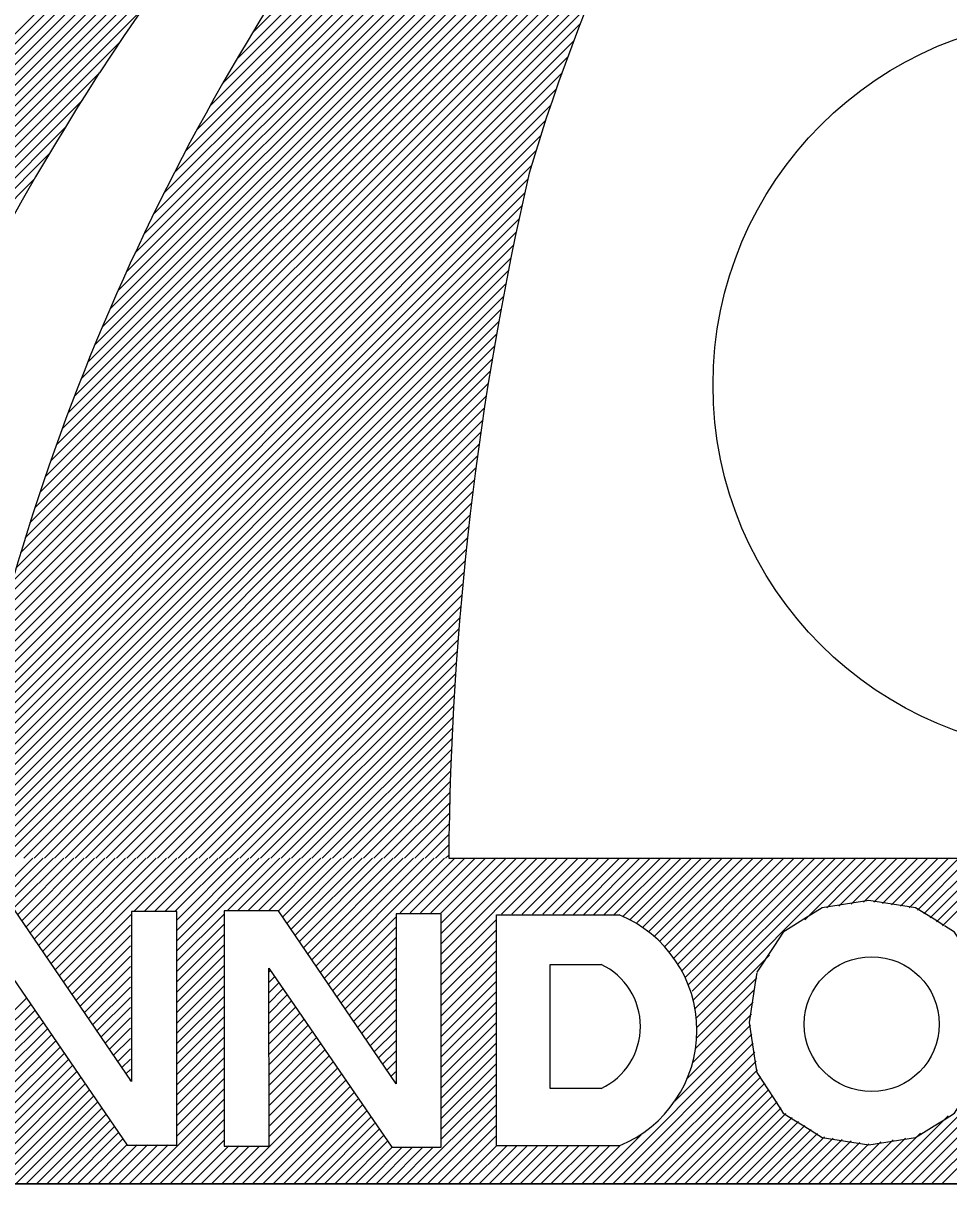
# Model space of a CAD drawing. Extents: x -12 to 6962, y -3756 to 679.
# Drawn here: x 576.45 to 584.5, y -3307.66 to -3297.57 of the extents above; entities that cross this region are included whole.
import ezdxf

# ---------------------------------------------------------------- set-up
doc = ezdxf.new("R2010")
doc.units = 0
doc.layers.add('Level 1', color=7, linetype='Continuous')

msp = doc.modelspace()

# ---------------------------------------------------------------- linework, layer by layer
at = {"layer": 'Level 1'}
for p, q in [((577.505, -3299.398), (586.207, -3290.695)), ((577.587, -3299.226), (586.043, -3290.77)), ((577.675, -3299.048), (585.876, -3290.848)), ((577.767, -3298.867), (585.702, -3290.932)), ((577.863, -3298.681), (585.525, -3291.02)), ((577.966, -3298.489), (585.343, -3291.112)), ((578.075, -3298.291), (585.154, -3291.212)), ((578.189, -3298.087), (584.958, -3291.318)), ((578.313, -3297.874), (584.755, -3291.432)), ((578.445, -3297.652), (584.543, -3291.554)), ((572.376, -3302.11), (582.732, -3291.754)), ((572.376, -3302.021), (582.577, -3291.819)), ((572.376, -3301.931), (582.422, -3291.885)), ((572.376, -3301.842), (582.262, -3291.955)), ((572.376, -3301.752), (582.102, -3292.026)), ((572.376, -3301.663), (581.937, -3292.101)), ((577.425, -3299.567), (584.097, -3292.895)), ((577.349, -3299.732), (583.539, -3293.543)), ((577.277, -3299.894), (583.213, -3293.957)), ((577.207, -3300.054), (583.004, -3294.256)), ((577.141, -3300.209), (582.84, -3294.51)), ((577.076, -3300.364), (582.692, -3294.747)), ((577.015, -3300.514), (582.558, -3294.971)), ((576.955, -3300.663), (582.433, -3295.185)), ((576.899, -3300.809), (582.317, -3295.391)), ((576.844, -3300.954), (582.208, -3295.589)), ((572.376, -3302.2), (578.899, -3295.677)), ((576.792, -3301.095), (582.108, -3295.779)), ((576.74, -3301.236), (582.014, -3295.963)), ((576.692, -3301.374), (581.923, -3296.143)), ((572.376, -3302.289), (578.348, -3296.317)), ((576.644, -3301.511), (581.839, -3296.316)), ((576.599, -3301.646), (581.759, -3296.486)), ((576.555, -3301.78), (581.682, -3296.652)), ((572.376, -3302.379), (577.995, -3296.759)), ((576.512, -3301.912), (581.611, -3296.813)), ((576.471, -3302.042), (581.541, -3296.972)), ((572.376, -3302.468), (577.724, -3297.12)), ((576.431, -3302.172), (581.476, -3297.127)), ((576.394, -3302.299), (581.413, -3297.279)), ((572.376, -3302.558), (577.494, -3297.44)), ((576.356, -3302.425), (581.353, -3297.429)), ((576.321, -3302.55), (581.296, -3297.575)), ((572.376, -3302.647), (577.294, -3297.729)), ((576.287, -3302.674), (581.24, -3297.721)), ((576.253, -3302.798), (581.188, -3297.862)), ((572.376, -3302.737), (577.117, -3297.996)), ((576.221, -3302.918), (581.137, -3298.003)), ((576.19, -3303.039), (581.089, -3298.14)), ((572.376, -3302.826), (576.965, -3298.237)), ((576.16, -3303.159), (581.042, -3298.277)), ((572.376, -3302.916), (576.819, -3298.473)), ((576.131, -3303.277), (580.998, -3298.41)), ((576.103, -3303.395), (580.955, -3298.543)), ((576.077, -3303.511), (580.914, -3298.673)), ((572.376, -3303.005), (576.683, -3298.698)), ((576.05, -3303.626), (580.874, -3298.802)), ((572.376, -3303.095), (576.555, -3298.916)), ((576.025, -3303.741), (580.841, -3298.925)), ((576.001, -3303.854), (580.816, -3299.04)), ((575.978, -3303.968), (580.79, -3299.155)), ((575.955, -3304.079), (580.765, -3299.27)), ((575.934, -3304.19), (580.742, -3299.383)), ((575.913, -3304.301), (580.718, -3299.496)), ((575.893, -3304.41), (580.695, -3299.608)), ((575.874, -3304.519), (580.673, -3299.72)), ((575.855, -3304.627), (580.652, -3299.831)), ((575.837, -3304.735), (580.63, -3299.942)), ((575.832, -3304.829), (580.61, -3300.052)), ((575.922, -3304.829), (580.59, -3300.161)), ((576.011, -3304.829), (580.571, -3300.27)), ((576.101, -3304.829), (580.551, -3300.378)), ((576.19, -3304.829), (580.534, -3300.486)), ((576.28, -3304.829), (580.516, -3300.593)), ((576.369, -3304.829), (580.498, -3300.7)), ((576.459, -3304.829), (580.482, -3300.806)), ((576.548, -3304.829), (580.466, -3300.911)), ((576.638, -3304.829), (580.45, -3301.017)), ((576.727, -3304.829), (580.434, -3301.122)), ((576.817, -3304.829), (580.42, -3301.226)), ((576.906, -3304.829), (580.406, -3301.329)), ((576.996, -3304.829), (580.391, -3301.433)), ((577.085, -3304.829), (580.378, -3301.536)), ((577.175, -3304.829), (580.365, -3301.638)), ((577.264, -3304.829), (580.353, -3301.74)), ((577.354, -3304.829), (580.34, -3301.842)), ((577.443, -3304.829), (580.329, -3301.943)), ((577.533, -3304.829), (580.318, -3302.043)), ((577.622, -3304.829), (580.307, -3302.144)), ((577.712, -3304.829), (580.296, -3302.244)), ((577.801, -3304.829), (580.287, -3302.343)), ((577.891, -3304.829), (580.277, -3302.442)), ((577.98, -3304.829), (580.268, -3302.541)), ((578.07, -3304.829), (580.259, -3302.639)), ((578.159, -3304.829), (580.251, -3302.737)), ((578.249, -3304.829), (580.243, -3302.834)), ((578.338, -3304.829), (580.235, -3302.932)), ((578.428, -3304.829), (580.228, -3303.029)), ((578.517, -3304.829), (580.221, -3303.125)), ((578.607, -3304.829), (580.215, -3303.221)), ((578.696, -3304.829), (580.208, -3303.317)), ((578.786, -3304.829), (580.203, -3303.412)), ((578.875, -3304.829), (580.197, -3303.507)), ((578.965, -3304.829), (580.192, -3303.601)), ((579.054, -3304.829), (580.187, -3303.696)), ((579.144, -3304.829), (580.183, -3303.79)), ((579.233, -3304.829), (580.179, -3303.883)), ((579.323, -3304.829), (580.175, -3303.976)), ((579.412, -3304.829), (580.171, -3304.07)), ((579.502, -3304.829), (580.168, -3304.162)), ((579.591, -3304.829), (580.166, -3304.254)), ((579.681, -3304.829), (580.163, -3304.346)), ((579.77, -3304.829), (580.161, -3304.438)), ((579.86, -3304.829), (580.159, -3304.529)), ((579.949, -3304.829), (580.158, -3304.62)), ((580.039, -3304.829), (580.156, -3304.711)), ((576.099, -3305.267), (576.537, -3304.829)), ((576.189, -3305.267), (576.627, -3304.829)), ((576.278, -3305.267), (576.716, -3304.829)), ((576.367, -3305.267), (576.806, -3304.829)), ((576.403, -3305.321), (576.895, -3304.829)), ((576.44, -3305.374), (576.985, -3304.829)), ((576.476, -3305.427), (577.074, -3304.829)), ((576.512, -3305.48), (577.164, -3304.829)), ((576.548, -3305.534), (577.253, -3304.829)), ((576.585, -3305.587), (577.343, -3304.829)), ((576.621, -3305.64), (577.432, -3304.829)), ((576.657, -3305.693), (577.522, -3304.829)), ((576.693, -3305.747), (577.611, -3304.829)), ((576.73, -3305.8), (577.701, -3304.829)), ((576.766, -3305.853), (577.79, -3304.829)), ((577.419, -3305.289), (577.88, -3304.829)), ((577.509, -3305.289), (577.969, -3304.829)), ((577.598, -3305.289), (578.059, -3304.829)), ((577.688, -3305.289), (578.148, -3304.829)), ((577.773, -3305.293), (578.238, -3304.829)), ((577.789, -3305.635), (578.596, -3304.829)), ((577.789, -3305.546), (578.506, -3304.829)), ((577.789, -3305.456), (578.417, -3304.829)), ((577.789, -3305.367), (578.327, -3304.829)), ((578.227, -3305.287), (578.685, -3304.829)), ((578.317, -3305.287), (578.775, -3304.829)), ((578.411, -3305.282), (578.864, -3304.829)), ((578.5, -3305.282), (578.954, -3304.829)), ((578.59, -3305.282), (579.043, -3304.829)), ((578.672, -3305.289), (579.133, -3304.829)), ((578.708, -3305.342), (579.222, -3304.829)), ((578.745, -3305.396), (579.312, -3304.829)), ((578.781, -3305.449), (579.401, -3304.829)), ((578.817, -3305.502), (579.491, -3304.829)), ((578.853, -3305.555), (579.58, -3304.829)), ((578.89, -3305.609), (579.67, -3304.829)), ((578.926, -3305.662), (579.759, -3304.829)), ((578.962, -3305.715), (579.849, -3304.829)), ((578.998, -3305.768), (579.938, -3304.829)), ((579.035, -3305.822), (580.028, -3304.829)), ((579.071, -3305.875), (580.117, -3304.829)), ((579.731, -3305.305), (580.207, -3304.829)), ((579.82, -3305.305), (580.296, -3304.829)), ((579.909, -3305.305), (580.386, -3304.829)), ((579.999, -3305.305), (580.475, -3304.829)), ((580.081, -3305.312), (580.565, -3304.829)), ((580.089, -3305.394), (580.654, -3304.829)), ((580.089, -3305.483), (580.744, -3304.829)), ((580.089, -3305.573), (580.833, -3304.829)), ((580.089, -3305.662), (580.923, -3304.829)), ((580.089, -3305.752), (581.012, -3304.829)), ((580.128, -3304.829), (580.155, -3304.802)), ((580.155, -3304.829), (586.92, -3304.829)), ((580.614, -3305.316), (581.102, -3304.829)), ((580.703, -3305.316), (581.191, -3304.829)), ((580.793, -3305.316), (581.281, -3304.829)), ((580.882, -3305.316), (581.37, -3304.829)), ((580.972, -3305.316), (581.46, -3304.829)), ((581.061, -3305.316), (581.549, -3304.829)), ((581.151, -3305.317), (581.639, -3304.829)), ((581.24, -3305.317), (581.728, -3304.829)), ((581.329, -3305.317), (581.818, -3304.829)), ((581.414, -3305.321), (581.907, -3304.829)), ((581.503, -3305.322), (581.996, -3304.829)), ((581.592, -3305.322), (582.086, -3304.829)), ((581.669, -3305.335), (582.175, -3304.829)), ((581.728, -3305.366), (582.265, -3304.829)), ((581.794, -3305.389), (582.354, -3304.829)), ((581.841, -3305.432), (582.444, -3304.829)), ((581.893, -3305.469), (582.533, -3304.829)), ((581.942, -3305.51), (582.623, -3304.829)), ((581.988, -3305.553), (582.712, -3304.829)), ((582.032, -3305.598), (582.802, -3304.829)), ((582.073, -3305.647), (582.891, -3304.829)), ((582.112, -3305.698), (582.981, -3304.829)), ((582.148, -3305.751), (583.07, -3304.829)), ((582.181, -3305.808), (583.16, -3304.829)), ((582.211, -3305.867), (583.249, -3304.829)), ((582.238, -3305.93), (583.339, -3304.829)), ((582.272, -3305.985), (583.428, -3304.829)), ((582.282, -3306.064), (583.518, -3304.829)), ((582.293, -3306.143), (583.607, -3304.829)), ((582.304, -3306.222), (583.697, -3304.829)), ((583.251, -3305.364), (583.786, -3304.829)), ((583.443, -3305.261), (583.876, -3304.829)), ((583.549, -3305.245), (583.965, -3304.829)), ((583.656, -3305.228), (584.055, -3304.829)), ((583.762, -3305.211), (584.144, -3304.829)), ((583.852, -3305.211), (584.234, -3304.829)), ((583.929, -3305.223), (584.323, -3304.829)), ((584.007, -3305.235), (584.413, -3304.829)), ((584.084, -3305.247), (584.502, -3304.829)), ((584.161, -3305.259), (584.592, -3304.829)), ((584.231, -3305.279), (584.681, -3304.829)), ((584.286, -3305.313), (584.771, -3304.829)), ((584.341, -3305.348), (584.86, -3304.829)), ((584.396, -3305.382), (584.95, -3304.829)), ((584.451, -3305.417), (585.039, -3304.829)), ((576.802, -3305.906), (577.394, -3305.314)), ((577.789, -3305.725), (578.2, -3305.314)), ((578.2, -3305.287), (578.2, -3307.334)), ((579.107, -3305.928), (579.695, -3305.34)), ((580.57, -3307.33), (580.57, -3305.322)), ((580.57, -3305.322), (581.638, -3305.322)), ((576.838, -3305.96), (577.386, -3305.412)), ((577.789, -3305.814), (578.2, -3305.403)), ((579.143, -3305.981), (579.695, -3305.43)), ((580.089, -3305.841), (580.566, -3305.364)), ((580.089, -3305.931), (580.566, -3305.454)), ((576.875, -3306.013), (577.386, -3305.502)), ((577.789, -3305.904), (578.2, -3305.493)), ((579.18, -3306.035), (579.696, -3305.518)), ((580.089, -3306.02), (580.566, -3305.543)), ((576.911, -3306.066), (577.386, -3305.591)), ((577.789, -3305.993), (578.2, -3305.582)), ((579.216, -3306.088), (579.694, -3305.609)), ((580.089, -3306.11), (580.566, -3305.633)), ((576.947, -3306.119), (577.386, -3305.681)), ((577.789, -3306.083), (578.2, -3305.672)), ((579.252, -3306.141), (579.694, -3305.699)), ((580.089, -3306.199), (580.566, -3305.722)), ((581.037, -3306.832), (581.037, -3305.752)), ((581.037, -3305.752), (581.482, -3305.752)), ((582.314, -3306.301), (582.945, -3305.671)), ((576.983, -3306.173), (577.386, -3305.77)), ((577.789, -3306.172), (578.2, -3305.761)), ((577.789, -3306.262), (578.2, -3305.851)), ((578.586, -3305.823), (578.603, -3305.806)), ((578.586, -3305.912), (578.64, -3305.859)), ((579.288, -3306.194), (579.694, -3305.789)), ((580.089, -3306.289), (580.566, -3305.812)), ((577.019, -3306.226), (577.386, -3305.86)), ((577.056, -3306.279), (577.386, -3305.949)), ((577.789, -3306.351), (578.2, -3305.94)), ((578.586, -3306.002), (578.676, -3305.912)), ((579.325, -3306.248), (579.696, -3305.876)), ((580.089, -3306.378), (580.566, -3305.901)), ((582.311, -3306.394), (582.836, -3305.869)), ((576.286, -3306.244), (576.48, -3306.05)), ((577.092, -3306.332), (577.386, -3306.039)), ((577.789, -3306.441), (578.2, -3306.03)), ((578.586, -3306.091), (578.712, -3305.965)), ((578.586, -3306.181), (578.748, -3306.018)), ((579.361, -3306.301), (579.696, -3305.966)), ((579.397, -3306.354), (579.696, -3306.055)), ((580.089, -3306.468), (580.566, -3305.991)), ((582.301, -3306.483), (582.81, -3305.974)), ((576.286, -3306.333), (576.516, -3306.103)), ((576.286, -3306.423), (576.553, -3306.156)), ((577.128, -3306.386), (577.386, -3306.128)), ((577.789, -3306.53), (578.206, -3306.113)), ((578.586, -3306.27), (578.785, -3306.072)), ((578.586, -3306.36), (578.821, -3306.125)), ((579.433, -3306.407), (579.696, -3306.145)), ((580.089, -3306.557), (580.566, -3306.08)), ((582.275, -3306.608), (582.804, -3306.08)), ((583.997, -3307.66), (585.532, -3306.125)), ((576.286, -3306.512), (576.589, -3306.209)), ((576.286, -3306.601), (576.625, -3306.262)), ((577.164, -3306.439), (577.386, -3306.218)), ((577.789, -3306.62), (578.206, -3306.203)), ((578.586, -3306.449), (578.857, -3306.178)), ((578.586, -3306.539), (578.893, -3306.231)), ((579.47, -3306.461), (579.696, -3306.234)), ((580.089, -3306.647), (580.566, -3306.17)), ((580.089, -3306.736), (580.566, -3306.259)), ((582.229, -3306.744), (582.788, -3306.185)), ((584.087, -3307.66), (585.532, -3306.215)), ((576.286, -3306.691), (576.662, -3306.315)), ((577.201, -3306.492), (577.386, -3306.307)), ((577.789, -3306.709), (578.205, -3306.293)), ((578.586, -3306.628), (578.93, -3306.285)), ((578.586, -3306.718), (578.966, -3306.338)), ((579.506, -3306.514), (579.696, -3306.324)), ((580.089, -3306.826), (580.566, -3306.349)), ((581.492, -3307.66), (582.792, -3306.36)), ((582.121, -3306.941), (582.78, -3306.282)), ((584.176, -3307.66), (585.532, -3306.304)), ((576.286, -3306.78), (576.698, -3306.368)), ((576.286, -3306.87), (576.735, -3306.421)), ((577.237, -3306.545), (577.386, -3306.397)), ((577.789, -3306.799), (578.205, -3306.383)), ((578.586, -3306.807), (579.002, -3306.391)), ((578.592, -3306.891), (579.039, -3306.444)), ((579.542, -3306.567), (579.696, -3306.413)), ((580.089, -3306.915), (580.566, -3306.438)), ((581.581, -3307.66), (582.804, -3306.438)), ((584.266, -3307.66), (585.532, -3306.394)), ((576.286, -3306.959), (576.771, -3306.475)), ((576.287, -3307.048), (576.806, -3306.529)), ((577.273, -3306.599), (577.386, -3306.486)), ((577.789, -3306.888), (578.204, -3306.473)), ((577.789, -3306.978), (578.204, -3306.563)), ((578.592, -3306.98), (579.075, -3306.497)), ((578.592, -3307.069), (579.111, -3306.551)), ((579.578, -3306.62), (579.696, -3306.503)), ((580.089, -3307.005), (580.566, -3306.528)), ((581.671, -3307.66), (582.816, -3306.515)), ((584.355, -3307.66), (585.532, -3306.483)), ((576.287, -3307.138), (576.844, -3306.581)), ((576.287, -3307.227), (576.88, -3306.634)), ((577.309, -3306.652), (577.386, -3306.576)), ((577.346, -3306.705), (577.386, -3306.665)), ((577.789, -3307.067), (578.203, -3306.653)), ((578.593, -3307.159), (579.147, -3306.604)), ((578.593, -3307.248), (579.184, -3306.657)), ((579.614, -3306.674), (579.696, -3306.592)), ((580.089, -3307.094), (580.566, -3306.617)), ((581.76, -3307.66), (582.828, -3306.593)), ((584.445, -3307.66), (585.532, -3306.573)), ((575.943, -3307.66), (576.916, -3306.687)), ((576.032, -3307.66), (576.953, -3306.74)), ((577.382, -3306.758), (577.386, -3306.755)), ((577.789, -3307.157), (578.203, -3306.743)), ((578.27, -3307.66), (579.22, -3306.71)), ((578.359, -3307.66), (579.256, -3306.763)), ((579.651, -3306.727), (579.691, -3306.687)), ((580.089, -3307.184), (580.566, -3306.707)), ((581.849, -3307.66), (582.84, -3306.67)), ((581.939, -3307.66), (582.869, -3306.73)), ((576.122, -3307.66), (576.989, -3306.793)), ((576.211, -3307.66), (577.026, -3306.846)), ((577.789, -3307.246), (578.203, -3306.833)), ((578.449, -3307.66), (579.293, -3306.817)), ((579.687, -3306.78), (579.696, -3306.771)), ((580.089, -3307.273), (580.566, -3306.796)), ((581.482, -3306.832), (581.037, -3306.832)), ((582.028, -3307.66), (582.904, -3306.785)), ((582.118, -3307.66), (582.94, -3306.839)), ((576.301, -3307.66), (577.062, -3306.9)), ((576.39, -3307.66), (577.098, -3306.953)), ((577.464, -3307.66), (578.202, -3306.923)), ((578.538, -3307.66), (579.329, -3306.87)), ((578.628, -3307.66), (579.365, -3306.923)), ((579.791, -3307.66), (580.566, -3306.886)), ((582.207, -3307.66), (582.975, -3306.893)), ((582.297, -3307.66), (583.011, -3306.947)), ((576.48, -3307.66), (577.135, -3307.006)), ((576.569, -3307.66), (577.171, -3307.059)), ((577.554, -3307.66), (578.202, -3307.013)), ((578.717, -3307.66), (579.401, -3306.976)), ((578.807, -3307.66), (579.438, -3307.029)), ((579.881, -3307.66), (580.566, -3306.975)), ((579.97, -3307.66), (580.566, -3307.065)), ((582.386, -3307.66), (583.046, -3307.001)), ((582.476, -3307.66), (583.087, -3307.049)), ((583.908, -3307.66), (584.498, -3307.07)), ((576.659, -3307.66), (577.207, -3307.112)), ((576.748, -3307.66), (577.244, -3307.165)), ((577.643, -3307.66), (578.201, -3307.102)), ((578.896, -3307.66), (579.474, -3307.083)), ((578.986, -3307.66), (579.51, -3307.136)), ((580.06, -3307.66), (580.566, -3307.154)), ((582.565, -3307.66), (583.142, -3307.084)), ((582.655, -3307.66), (583.197, -3307.118)), ((582.744, -3307.66), (583.252, -3307.153)), ((576.838, -3307.66), (577.28, -3307.218)), ((576.927, -3307.66), (577.316, -3307.271)), ((577.733, -3307.66), (578.201, -3307.192)), ((579.075, -3307.66), (579.547, -3307.189)), ((579.165, -3307.66), (579.583, -3307.242)), ((580.149, -3307.66), (580.566, -3307.244)), ((581.402, -3307.66), (581.828, -3307.235)), ((582.834, -3307.66), (583.307, -3307.187)), ((582.923, -3307.66), (583.362, -3307.222)), ((583.013, -3307.66), (583.422, -3307.252)), ((583.102, -3307.66), (583.499, -3307.264)), ((583.729, -3307.66), (584.127, -3307.263)), ((583.818, -3307.66), (584.258, -3307.221)), ((577.017, -3307.66), (577.355, -3307.323)), ((577.106, -3307.66), (577.444, -3307.323)), ((577.196, -3307.66), (577.534, -3307.323)), ((577.285, -3307.66), (577.623, -3307.323)), ((577.375, -3307.66), (577.713, -3307.323)), ((577.822, -3307.66), (578.2, -3307.282)), ((577.912, -3307.66), (578.243, -3307.329)), ((578.001, -3307.66), (578.331, -3307.33)), ((578.091, -3307.66), (578.42, -3307.332)), ((578.18, -3307.66), (578.502, -3307.339)), ((579.254, -3307.66), (579.623, -3307.291)), ((579.344, -3307.66), (579.657, -3307.347)), ((579.433, -3307.66), (579.751, -3307.343)), ((579.523, -3307.66), (579.84, -3307.343)), ((579.612, -3307.66), (579.929, -3307.343)), ((579.702, -3307.66), (580.019, -3307.343)), ((580.239, -3307.66), (580.57, -3307.329)), ((580.328, -3307.66), (580.659, -3307.33)), ((580.418, -3307.66), (580.748, -3307.33)), ((580.507, -3307.66), (580.838, -3307.33)), ((581.638, -3307.33), (580.57, -3307.33)), ((580.597, -3307.66), (580.927, -3307.33)), ((580.686, -3307.66), (581.017, -3307.33)), ((580.776, -3307.66), (581.106, -3307.33)), ((580.865, -3307.66), (581.196, -3307.33)), ((580.955, -3307.66), (581.285, -3307.33)), ((581.044, -3307.66), (581.375, -3307.33)), ((581.134, -3307.66), (581.464, -3307.33)), ((581.223, -3307.66), (581.554, -3307.33)), ((581.313, -3307.66), (581.647, -3307.326)), ((583.192, -3307.66), (583.576, -3307.276)), ((583.281, -3307.66), (583.654, -3307.288)), ((583.371, -3307.66), (583.731, -3307.3)), ((583.46, -3307.66), (583.808, -3307.312)), ((583.55, -3307.66), (583.914, -3307.296)), ((583.639, -3307.66), (584.021, -3307.279)), ((586.92, -3307.66), (572.376, -3307.66))]:
    msp.add_line(p, q, dxfattribs=at)
for points in [[(586.92, -3297.779), (586.92, -3290.486), (572.376, -3290.486), (572.376, -3307.66), (586.92, -3307.66), (586.92, -3303.644)], [(584.376, -3305.36), (584.216, -3305.259), (583.809, -3305.195), (583.403, -3305.259), (583.242, -3305.36), (583.156, -3305.414), (583.065, -3305.471), (582.983, -3305.596), (582.836, -3305.821)], [(575.901, -3307.315), (576.293, -3307.314), (576.291, -3305.766), (577.359, -3307.324), (577.789, -3307.324), (577.789, -3305.293), (577.396, -3305.293), (577.396, -3306.772), (576.373, -3305.268), (575.901, -3305.268)], [(578.2, -3307.334), (578.593, -3307.333), (578.591, -3305.785), (579.659, -3307.343), (580.089, -3307.343), (580.089, -3305.312), (579.696, -3305.312), (579.696, -3306.791), (578.673, -3305.287), (578.2, -3305.287)], [(584.462, -3305.414), (584.376, -3305.36)], [(584.376, -3307.157), (584.463, -3307.103), (584.553, -3307.046), (584.635, -3306.92), (584.783, -3306.693), (584.794, -3306.625), (584.85, -3306.258), (584.794, -3305.894), (584.783, -3305.823), (584.637, -3305.599), (584.553, -3305.471), (584.467, -3305.416)], [(582.834, -3305.825), (582.824, -3305.892), (582.768, -3306.258), (582.824, -3306.625), (582.835, -3306.693), (582.983, -3306.92), (583.065, -3307.046), (583.156, -3307.103), (583.242, -3307.157), (583.403, -3307.257), (583.809, -3307.321), (584.216, -3307.257), (584.376, -3307.157)]]:
    msp.add_lwpolyline(points, dxfattribs=at)
for centre, radius in [((585.651, -3300.712), 3.197), ((583.834, -3306.272), 0.587)]:
    msp.add_circle(centre, radius, dxfattribs=at)
for centre, radius, start, end in [((592.927, -3308.296), 18.869, 109.2886, 146.9233), ((592.927, -3308.296), 18.869, 109.2886, 146.9233), ((597.55, -3303.843), 17.421, 145.8906, 163.4136), ((588.268, -3309.916), 18.591, 129.3572, 148.7437), ((595.425, -3307.925), 19.846, 143.9362, 171.0238), ((595.425, -3307.925), 19.846, 143.9362, 171.0238), ((599.704, -3312.445), 26.814, 147.3968, 163.4975), ((599.704, -3312.445), 26.814, 147.3968, 163.4975), ((607.739, -3305.044), 27.585, 167.0664, 179.5529), ((581.229, -3306.326), 1.084, 292.1496, 67.8504), ((581.224, -3306.292), 0.598, 295.505, 64.495)]:
    msp.add_arc(centre, radius, start, end, dxfattribs=at)

doc.saveas('drawing.dxf')
